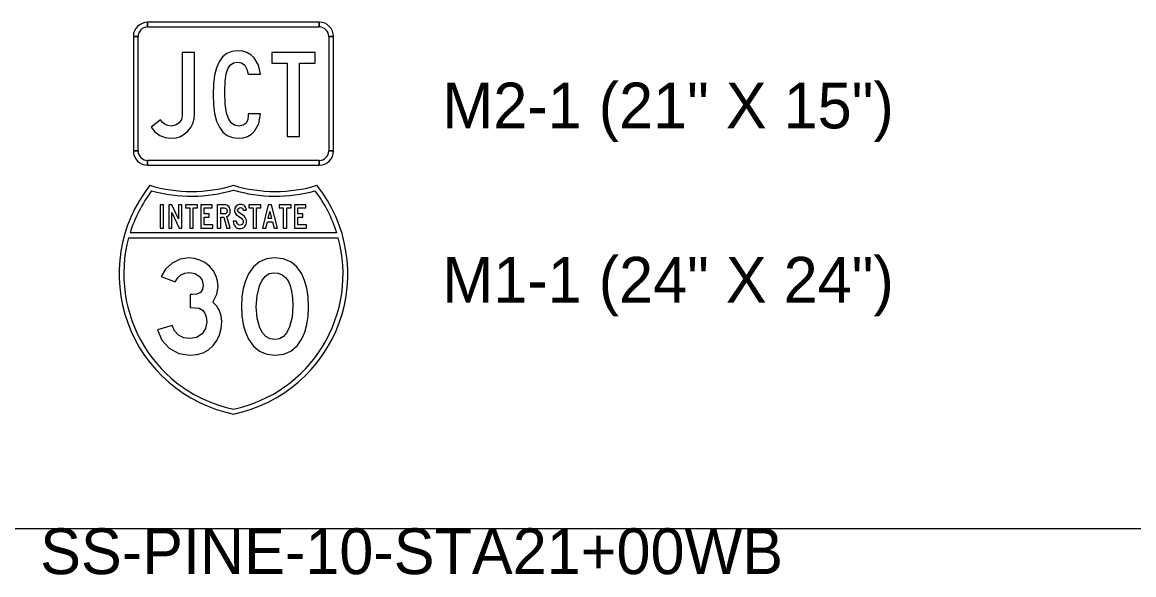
# Model space of a CAD drawing. Extents: x 1001568 to 1002149, y 1840825 to 1841423.
# Drawn here: x 1001894.81 to 1001904.53, y 1841285.06 to 1841289.89 of the extents above; entities that cross this region are included whole.
import ezdxf

# ---------------------------------------------------------------- set-up
doc = ezdxf.new("R2010")
doc.units = 0
for name, color, linetype in [('40', 7, 'Continuous'), ('R_No Plot', 7, 'Continuous'), ('SIGNS', 7, 'Continuous')]:
    doc.layers.add(name, color=color, linetype=linetype)

msp = doc.modelspace()

# ---------------------------------------------------------------- linework, layer by layer
at = {"layer": 'R_No Plot'}
msp.add_line((1001890.6501, 1841285.4691), (1001982.1327, 1841285.4691), dxfattribs=at)
at = {"layer": 'SIGNS'}
for p, q in [((1001895.9067, 1841289.853), (1001895.9067, 1841289.8947)), ((1001897.4067, 1841289.8947), (1001897.4067, 1841289.853)), ((1001895.7817, 1841289.7697), (1001895.8233, 1841289.7697)), ((1001897.49, 1841289.7697), (1001897.5317, 1841289.7697)), ((1001895.8233, 1841288.7697), (1001895.7817, 1841288.7697)), ((1001897.5317, 1841288.7697), (1001897.49, 1841288.7697)), ((1001895.9067, 1841288.6447), (1001895.9067, 1841288.6864)), ((1001897.4067, 1841288.6864), (1001897.4067, 1841288.6447)), ((1001896.0449, 1841288.2984), (1001896.016, 1841288.2984)), ((1001896.016, 1841288.2984), (1001896.016, 1841288.0941)), ((1001896.0449, 1841288.0941), (1001896.0449, 1841288.2984)), ((1001896.1191, 1841288.2984), (1001896.091, 1841288.2984)), ((1001896.091, 1841288.2984), (1001896.091, 1841288.0941)), ((1001896.1752, 1841288.1765), (1001896.1191, 1841288.2984)), ((1001896.1191, 1841288.0941), (1001896.1191, 1841288.2321)), ((1001896.1191, 1841288.2321), (1001896.1836, 1841288.0941)), ((1001896.2064, 1841288.2984), (1001896.1752, 1841288.2984)), ((1001896.1752, 1841288.2984), (1001896.1752, 1841288.1765)), ((1001896.2064, 1841288.0941), (1001896.2064, 1841288.2984)), ((1001896.3419, 1841288.2984), (1001896.2369, 1841288.2984)), ((1001896.2369, 1841288.2984), (1001896.2369, 1841288.2728)), ((1001896.2369, 1841288.2728), (1001896.2742, 1841288.2728)), ((1001896.2742, 1841288.2728), (1001896.2742, 1841288.0941)), ((1001896.3038, 1841288.0941), (1001896.3038, 1841288.2728)), ((1001896.3038, 1841288.2728), (1001896.3419, 1841288.2728)), ((1001896.3419, 1841288.2728), (1001896.3419, 1841288.2984)), ((1001896.4696, 1841288.2984), (1001896.3723, 1841288.2984)), ((1001896.3723, 1841288.2984), (1001896.3723, 1841288.0941)), ((1001896.4021, 1841288.2183), (1001896.4021, 1841288.2704)), ((1001896.4021, 1841288.2704), (1001896.4696, 1841288.2704)), ((1001896.4696, 1841288.2704), (1001896.4696, 1841288.2984)), ((1001896.6687, 1841288.2695), (1001896.6649, 1841288.2496)), ((1001896.6649, 1841288.2496), (1001896.6658, 1841288.2393)), ((1001896.6658, 1841288.2393), (1001896.6687, 1841288.2299)), ((1001896.6803, 1841288.2866), (1001896.6687, 1841288.2695)), ((1001896.6687, 1841288.2299), (1001896.6736, 1841288.2212)), ((1001896.6883, 1841288.2935), (1001896.6803, 1841288.2866)), ((1001896.6972, 1841288.2985), (1001896.6883, 1841288.2935)), ((1001896.6933, 1841288.2504), (1001896.6951, 1841288.2595)), ((1001896.6944, 1841288.2436), (1001896.6933, 1841288.2504)), ((1001896.6978, 1841288.2376), (1001896.6944, 1841288.2436)), ((1001896.6951, 1841288.2595), (1001896.7006, 1841288.2672)), ((1001896.7068, 1841288.3014), (1001896.6972, 1841288.2985)), ((1001896.7135, 1841288.2259), (1001896.6978, 1841288.2376)), ((1001896.7006, 1841288.2672), (1001896.7086, 1841288.2724)), ((1001896.7172, 1841288.3024), (1001896.7068, 1841288.3014)), ((1001896.7086, 1841288.2724), (1001896.718, 1841288.2742)), ((1001896.7284, 1841288.3015), (1001896.7172, 1841288.3024)), ((1001896.718, 1841288.2742), (1001896.7281, 1841288.2725)), ((1001896.7281, 1841288.2725), (1001896.7355, 1841288.2676)), ((1001896.7386, 1841288.2987), (1001896.7284, 1841288.3015)), ((1001896.7355, 1841288.2676), (1001896.7395, 1841288.2607)), ((1001896.7476, 1841288.2941), (1001896.7386, 1841288.2987)), ((1001896.7395, 1841288.2607), (1001896.7426, 1841288.2505)), ((1001896.7426, 1841288.2505), (1001896.771, 1841288.2505)), ((1001896.7555, 1841288.2877), (1001896.7476, 1841288.2941)), ((1001896.7663, 1841288.2713), (1001896.7555, 1841288.2877)), ((1001896.771, 1841288.2505), (1001896.7663, 1841288.2713)), ((1001896.8961, 1841288.2984), (1001896.791, 1841288.2984)), ((1001896.791, 1841288.2984), (1001896.791, 1841288.2728)), ((1001896.791, 1841288.2728), (1001896.8283, 1841288.2728)), ((1001896.8283, 1841288.2728), (1001896.8283, 1841288.0941)), ((1001896.858, 1841288.0941), (1001896.858, 1841288.2728)), ((1001896.858, 1841288.2728), (1001896.8961, 1841288.2728)), ((1001896.8961, 1841288.2728), (1001896.8961, 1841288.2984)), ((1001897.1607, 1841288.2984), (1001897.0556, 1841288.2984)), ((1001897.0556, 1841288.2984), (1001897.0556, 1841288.2728)), ((1001897.0556, 1841288.2728), (1001897.0929, 1841288.2728)), ((1001897.0929, 1841288.2728), (1001897.0929, 1841288.0941)), ((1001897.1226, 1841288.0941), (1001897.1226, 1841288.2728)), ((1001897.1226, 1841288.2728), (1001897.1607, 1841288.2728)), ((1001897.1607, 1841288.2728), (1001897.1607, 1841288.2984)), ((1001897.2883, 1841288.2984), (1001897.191, 1841288.2984)), ((1001897.191, 1841288.2984), (1001897.191, 1841288.0941)), ((1001897.2209, 1841288.2183), (1001897.2209, 1841288.2704)), ((1001897.2209, 1841288.2704), (1001897.2883, 1841288.2704)), ((1001897.2883, 1841288.2704), (1001897.2883, 1841288.2984)), ((1001896.4448, 1841288.2183), (1001896.4021, 1841288.2183)), ((1001896.4021, 1841288.1221), (1001896.4021, 1841288.1902)), ((1001896.4021, 1841288.1902), (1001896.4448, 1841288.1902)), ((1001896.4448, 1841288.1902), (1001896.4448, 1841288.2183)), ((1001896.6838, 1841288.1555), (1001896.6556, 1841288.1555)), ((1001896.6556, 1841288.1555), (1001896.6556, 1841288.1536)), ((1001896.6556, 1841288.1536), (1001896.6565, 1841288.1412)), ((1001896.6565, 1841288.1412), (1001896.6594, 1841288.1297)), ((1001896.6736, 1841288.2212), (1001896.6805, 1841288.2134)), ((1001896.6805, 1841288.2134), (1001896.7137, 1841288.1896)), ((1001896.6855, 1841288.1421), (1001896.6838, 1841288.1555)), ((1001896.6912, 1841288.131), (1001896.6855, 1841288.1421)), ((1001896.7372, 1841288.2096), (1001896.7135, 1841288.2259)), ((1001896.7137, 1841288.1896), (1001896.726, 1841288.1802)), ((1001896.726, 1841288.1802), (1001896.7337, 1841288.1733)), ((1001896.7337, 1841288.1733), (1001896.7404, 1841288.1631)), ((1001896.7407, 1841288.1401), (1001896.7349, 1841288.1298)), ((1001896.7526, 1841288.1963), (1001896.7372, 1841288.2096)), ((1001896.7404, 1841288.1631), (1001896.7427, 1841288.1522)), ((1001896.7427, 1841288.1522), (1001896.7407, 1841288.1401)), ((1001896.7606, 1841288.1862), (1001896.7526, 1841288.1963)), ((1001896.7663, 1841288.1756), (1001896.7606, 1841288.1862)), ((1001896.7698, 1841288.1643), (1001896.7663, 1841288.1756)), ((1001896.767, 1841288.1288), (1001896.77, 1841288.1401)), ((1001896.771, 1841288.1525), (1001896.7698, 1841288.1643)), ((1001896.77, 1841288.1401), (1001896.771, 1841288.1525)), ((1001897.2636, 1841288.2183), (1001897.2209, 1841288.2183)), ((1001897.2209, 1841288.1221), (1001897.2209, 1841288.1902)), ((1001897.2209, 1841288.1902), (1001897.2636, 1841288.1902)), ((1001897.2636, 1841288.1902), (1001897.2636, 1841288.2183)), ((1001897.5605, 1841288.0524), (1001895.7528, 1841288.0524)), ((1001896.016, 1841288.0941), (1001896.0449, 1841288.0941)), ((1001896.091, 1841288.0941), (1001896.1191, 1841288.0941)), ((1001896.1836, 1841288.0941), (1001896.2064, 1841288.0941)), ((1001896.2742, 1841288.0941), (1001896.3038, 1841288.0941)), ((1001896.3723, 1841288.0941), (1001896.4774, 1841288.0941)), ((1001896.4774, 1841288.1221), (1001896.4021, 1841288.1221)), ((1001896.4774, 1841288.0941), (1001896.4774, 1841288.1221)), ((1001896.6594, 1841288.1297), (1001896.6644, 1841288.1191)), ((1001896.6644, 1841288.1191), (1001896.6714, 1841288.1094)), ((1001896.6714, 1841288.1094), (1001896.6803, 1841288.1009)), ((1001896.6803, 1841288.1009), (1001896.6903, 1841288.0949)), ((1001896.6903, 1841288.0949), (1001896.7013, 1841288.0913)), ((1001896.7009, 1841288.1226), (1001896.6912, 1841288.131)), ((1001896.7135, 1841288.1198), (1001896.7009, 1841288.1226)), ((1001896.7013, 1841288.0913), (1001896.7135, 1841288.0901)), ((1001896.7253, 1841288.1223), (1001896.7135, 1841288.1198)), ((1001896.7135, 1841288.0901), (1001896.7257, 1841288.0912)), ((1001896.7349, 1841288.1298), (1001896.7253, 1841288.1223)), ((1001896.7257, 1841288.0912), (1001896.7367, 1841288.0948)), ((1001896.7367, 1841288.0948), (1001896.7466, 1841288.1006)), ((1001896.7466, 1841288.1006), (1001896.7553, 1841288.1089)), ((1001896.7553, 1841288.1089), (1001896.7621, 1841288.1183)), ((1001896.7621, 1841288.1183), (1001896.767, 1841288.1288)), ((1001896.8283, 1841288.0941), (1001896.858, 1841288.0941)), ((1001897.0929, 1841288.0941), (1001897.1226, 1841288.0941)), ((1001897.191, 1841288.0941), (1001897.2961, 1841288.0941)), ((1001897.2961, 1841288.1221), (1001897.2209, 1841288.1221)), ((1001897.2961, 1841288.0941), (1001897.2961, 1841288.1221))]:
    msp.add_line(p, q, dxfattribs=at)
for points in [[(1001897.4067, 1841289.8947), (1001895.9067, 1841289.8947), (1001895.9067, 1841289.853), (1001897.4067, 1841289.853), (1001897.4067, 1841289.8947), (1001897.4067, 1841289.8947)], [(1001895.7817, 1841289.7697), (1001895.7817, 1841288.7697), (1001895.8233, 1841288.7697), (1001895.8233, 1841289.7697), (1001895.7817, 1841289.7697), (1001895.7817, 1841289.7697)], [(1001897.5317, 1841288.7697), (1001897.5317, 1841289.7697), (1001897.49, 1841289.7697), (1001897.49, 1841288.7697), (1001897.5317, 1841288.7697), (1001897.5317, 1841288.7697)], [(1001895.9379, 1841288.9769), (1001895.9689, 1841288.9357), (1001896.012, 1841288.9051), (1001896.0602, 1841288.8864), (1001896.113, 1841288.8803), (1001896.1547, 1841288.8842), (1001896.193, 1841288.8955), (1001896.2272, 1841288.9149), (1001896.2583, 1841288.9422), (1001896.2836, 1841288.9745), (1001896.3016, 1841289.0102), (1001896.3124, 1841289.0491), (1001896.3162, 1841289.0912), (1001896.3162, 1841289.6302), (1001896.2095, 1841289.6302), (1001896.2095, 1841289.0806), (1001896.2022, 1841289.0443), (1001896.1808, 1841289.0144), (1001896.1495, 1841288.994), (1001896.113, 1841288.9873), (1001896.0841, 1841288.9905), (1001896.0588, 1841289.0004), (1001896.0371, 1841289.0168), (1001896.0187, 1841289.04)], [(1001896.8935, 1841289.4392), (1001896.8755, 1841289.5205), (1001896.8372, 1841289.5845), (1001896.8079, 1841289.6107), (1001896.7741, 1841289.6296), (1001896.7358, 1841289.6409), (1001896.6932, 1841289.6447), (1001896.6425, 1841289.6386), (1001896.599, 1841289.6208), (1001896.5618, 1841289.5911), (1001896.5318, 1841289.5496), (1001896.5082, 1841289.4959), (1001896.4915, 1841289.4306), (1001896.4813, 1841289.3533), (1001896.4782, 1841289.2642), (1001896.4815, 1841289.1741), (1001896.492, 1841289.0961), (1001896.5093, 1841289.0301), (1001896.5336, 1841288.9763), (1001896.5647, 1841288.9341), (1001896.603, 1841288.9041), (1001896.6483, 1841288.8862), (1001896.7006, 1841288.8803), (1001896.7432, 1841288.8842), (1001896.7811, 1841288.8958), (1001896.8138, 1841288.9154), (1001896.8417, 1841288.9431), (1001896.8775, 1841289.0092), (1001896.8935, 1841289.0941), (1001896.786, 1841289.0941), (1001896.7867, 1841289.0822), (1001896.7825, 1841289.0432), (1001896.7671, 1841289.0132), (1001896.7405, 1841288.9936), (1001896.7038, 1841288.9873), (1001896.6665, 1841288.9945), (1001896.6362, 1841289.0164), (1001896.6123, 1841289.0526), (1001896.5954, 1841289.1038), (1001896.5848, 1841289.1791), (1001896.5814, 1841289.2847), (1001896.5843, 1841289.3792), (1001896.5933, 1841289.4443), (1001896.6082, 1841289.4885), (1001896.6294, 1841289.52), (1001896.6567, 1841289.539), (1001896.6904, 1841289.5453), (1001896.7272, 1841289.5385), (1001896.7554, 1841289.5187), (1001896.7749, 1841289.4853), (1001896.786, 1841289.4392)], [(1001897.1272, 1841288.8947), (1001897.234, 1841288.8947), (1001897.234, 1841289.5379), (1001897.3712, 1841289.5379), (1001897.3712, 1841289.6302), (1001896.9929, 1841289.6302), (1001896.9929, 1841289.5379), (1001897.1272, 1841289.5379)], [(1001895.9067, 1841288.6447), (1001897.4067, 1841288.6447), (1001897.4067, 1841288.6864), (1001895.9067, 1841288.6864), (1001895.9067, 1841288.6447), (1001895.9067, 1841288.6447)], [(1001895.9942, 1841287.2051), (1001896.0317, 1841287.1145), (1001896.0955, 1841287.0444), (1001896.1789, 1841286.9994), (1001896.276, 1841286.9844), (1001896.3367, 1841286.9897), (1001896.391, 1841287.0053), (1001896.4388, 1841287.0316), (1001896.4804, 1841287.0689), (1001896.5126, 1841287.1128), (1001896.5359, 1841287.1623), (1001896.5498, 1841287.2174), (1001896.5545, 1841287.2783), (1001896.5495, 1841287.3271), (1001896.5347, 1841287.3719), (1001896.5102, 1841287.4122), (1001896.4761, 1841287.4483), (1001896.5107, 1841287.5171), (1001896.5224, 1841287.583), (1001896.5177, 1841287.6341), (1001896.5037, 1841287.6809), (1001896.4801, 1841287.7234), (1001896.4473, 1841287.7618), (1001896.4078, 1841287.7931), (1001896.3642, 1841287.8156), (1001896.3166, 1841287.8291), (1001896.2653, 1841287.8337), (1001896.1897, 1841287.8221), (1001896.1206, 1841287.7876), (1001896.0637, 1841287.7352), (1001896.0262, 1841287.6701), (1001896.1481, 1841287.6251), (1001896.1701, 1841287.6601), (1001896.1982, 1841287.6852), (1001896.2322, 1841287.7002), (1001896.2728, 1841287.7054), (1001896.3184, 1841287.6977), (1001896.3572, 1841287.6746), (1001896.3835, 1841287.6393), (1001896.3922, 1841287.5952), (1001896.386, 1841287.5574), (1001896.368, 1841287.5312), (1001896.3374, 1841287.5164), (1001896.2951, 1841287.5132), (1001896.2793, 1841287.5132), (1001896.2793, 1841287.401), (1001896.2868, 1841287.401), (1001896.3577, 1841287.3949), (1001896.3862, 1841287.3771), (1001896.4071, 1841287.3516), (1001896.4193, 1841287.3178), (1001896.4235, 1841287.2762), (1001896.4131, 1841287.2161), (1001896.3819, 1841287.1691), (1001896.3346, 1841287.1385), (1001896.276, 1841287.1285), (1001896.2217, 1841287.1363), (1001896.1754, 1841287.1599), (1001896.1403, 1841287.1961), (1001896.1218, 1841287.2435)]]:
    msp.add_lwpolyline(points, close=True, dxfattribs=at)
for points in [[(1001895.9261, 1841288.4691), (1001895.9261, 1841288.4691)], [(1001896.6567, 1841288.4274), (1001896.6567, 1841288.4274)], [(1001897.3872, 1841288.4691), (1001897.3872, 1841288.4691)], [(1001895.9417, 1841288.4211), (1001895.9417, 1841288.4211)], [(1001897.3716, 1841288.4211), (1001897.3716, 1841288.4211)], [(1001896.546, 1841288.0941), (1001896.546, 1841288.1914), (1001896.5733, 1841288.1914), (1001896.6, 1841288.0941), (1001896.6293, 1841288.0941), (1001896.5996, 1841288.1948), (1001896.6123, 1841288.202), (1001896.6219, 1841288.2132), (1001896.6274, 1841288.2263), (1001896.6293, 1841288.2412), (1001896.6284, 1841288.2535), (1001896.6258, 1841288.2645), (1001896.6215, 1841288.2741), (1001896.6155, 1841288.2824), (1001896.6075, 1841288.2894), (1001896.5981, 1841288.2944), (1001896.5873, 1841288.2974), (1001896.5751, 1841288.2984), (1001896.5139, 1841288.2984), (1001896.5139, 1841288.0941), (1001896.546, 1841288.0941)], [(1001896.546, 1841288.2183), (1001896.546, 1841288.2704), (1001896.576, 1841288.2704), (1001896.5865, 1841288.2686), (1001896.5949, 1841288.2633), (1001896.6003, 1841288.255), (1001896.6021, 1841288.2442), (1001896.6004, 1841288.2328), (1001896.5958, 1841288.2247), (1001896.5879, 1841288.2199), (1001896.577, 1841288.2183), (1001896.546, 1841288.2183)], [(1001896.9394, 1841288.0941), (1001896.9533, 1841288.1504), (1001896.9973, 1841288.1504), (1001897.0118, 1841288.0941), (1001897.0417, 1841288.0941), (1001896.9901, 1841288.2984), (1001896.9613, 1841288.2984), (1001896.9098, 1841288.0941), (1001896.9394, 1841288.0941)], [(1001896.9605, 1841288.1794), (1001896.9749, 1841288.2388), (1001896.9901, 1841288.1794), (1001896.9605, 1841288.1794)], [(1001895.7406, 1841288.0108), (1001896.2831, 1841288.0108), (1001896.8101, 1841288.0108), (1001897.5727, 1841288.0108)], [(1001897.0167, 1841287.8337), (1001896.9453, 1841287.8248), (1001896.8837, 1841287.7986), (1001896.8313, 1841287.7548), (1001896.7885, 1841287.6937), (1001896.7618, 1841287.6338), (1001896.7427, 1841287.5672), (1001896.7311, 1841287.4933), (1001896.7275, 1841287.4128), (1001896.7311, 1841287.3286), (1001896.7427, 1841287.2524), (1001896.7618, 1841287.1844), (1001896.7885, 1841287.1243), (1001896.8319, 1841287.0629), (1001896.8857, 1841287.0191), (1001896.9495, 1841286.9929), (1001897.0241, 1841286.9844), (1001897.0971, 1841286.9931), (1001897.1599, 1841287.0196), (1001897.2125, 1841287.0639), (1001897.255, 1841287.126), (1001897.2801, 1841287.1844), (1001897.2981, 1841287.251), (1001897.3088, 1841287.3254), (1001897.3126, 1841287.4077), (1001897.3088, 1841287.4928), (1001897.2979, 1841287.5692), (1001897.2795, 1841287.6365), (1001897.254, 1841287.6951), (1001897.211, 1841287.7556), (1001897.1572, 1841287.7988), (1001897.0923, 1841287.8248), (1001897.0167, 1841287.8337)], [(1001897.1762, 1841287.4165), (1001897.1689, 1841287.3151), (1001897.1476, 1841287.2305), (1001897.1246, 1841287.1823), (1001897.0955, 1841287.1481), (1001897.0602, 1841287.1275), (1001897.0191, 1841287.1208), (1001896.9766, 1841287.127), (1001896.9405, 1841287.1463), (1001896.9105, 1841287.1781), (1001896.8865, 1841287.2229), (1001896.8632, 1841287.3058), (1001896.8557, 1841287.4049), (1001896.8629, 1841287.5031), (1001896.885, 1841287.5905), (1001896.9074, 1841287.6401), (1001896.9358, 1841287.6756), (1001896.9696, 1841287.697), (1001897.0094, 1841287.7042), (1001897.0482, 1841287.6997), (1001897.0823, 1841287.6862), (1001897.1108, 1841287.6636), (1001897.1344, 1841287.6321), (1001897.1524, 1841287.5915), (1001897.1656, 1841287.5421), (1001897.1734, 1841287.4836), (1001897.1762, 1841287.4165)], [(1001896.6567, 1841286.5108), (1001896.6567, 1841286.5108)], [(1001896.6567, 1841286.4691), (1001896.6567, 1841286.4691)]]:
    msp.add_lwpolyline(points, dxfattribs=at)
for centre, radius, start, end in [((1001895.9067, 1841289.7697), 0.125, 90.00021, 179.99985), ((1001897.4067, 1841289.7697), 0.125, 0, 90.00021), ((1001895.9067, 1841289.7697), 0.0833, 90.00021, 179.99985), ((1001897.4067, 1841289.7697), 0.0833, 360, 90.00021), ((1001895.9067, 1841288.7697), 0.125, 179.99985, 270.00006), ((1001895.9067, 1841288.7697), 0.0833, 179.99985, 270.00006), ((1001897.4067, 1841288.7697), 0.125, 270.00006, 0.00027), ((1001897.4067, 1841288.7697), 0.0833, 270.00006, 0.00027), ((1001896.9067, 1841287.6939), 1.25, 141.66897, 258.46298), ((1001896.2914, 1841289.6645), 1.25, 253.009, 286.99091), ((1001896.2882, 1841289.6654), 1.2917, 254.4391, 286.57458), ((1001896.4067, 1841287.6939), 1.25, 281.53714, 38.33115), ((1001897.0219, 1841289.6645), 1.25, 253.00909, 286.99112), ((1001897.0251, 1841289.6654), 1.2917, 253.42554, 285.56102), ((1001896.9064, 1841287.693), 1.2083, 142.99594, 162.69525), ((1001896.4069, 1841287.693), 1.2083, 17.30466, 37.00414), ((1001896.9064, 1841287.693), 1.2083, 164.75344, 258.07036), ((1001896.4069, 1841287.693), 1.2083, 281.92964, 15.24668), ((1001896.4069, 1841287.693), 1.2083, 281.92961, 281.92964), ((1001896.9064, 1841287.693), 1.2083, 258.07036, 258.0705)]:
    msp.add_arc(centre, radius, start, end, dxfattribs=at)

# ---------------------------------------------------------------- texts
at = {"layer": '40'}
for s, p in [('M2-1 (21" X 15")', (1001898.4831, 1841288.9666)), ('M1-1 (24" X 24")', (1001898.4831, 1841287.443)), ('SS-PINE-10-STA21+00WB', (1001894.967, 1841285.0691))]:
    msp.add_text(s, height=0.4, rotation=0, dxfattribs=at).set_placement(p)

doc.saveas('drawing.dxf')
